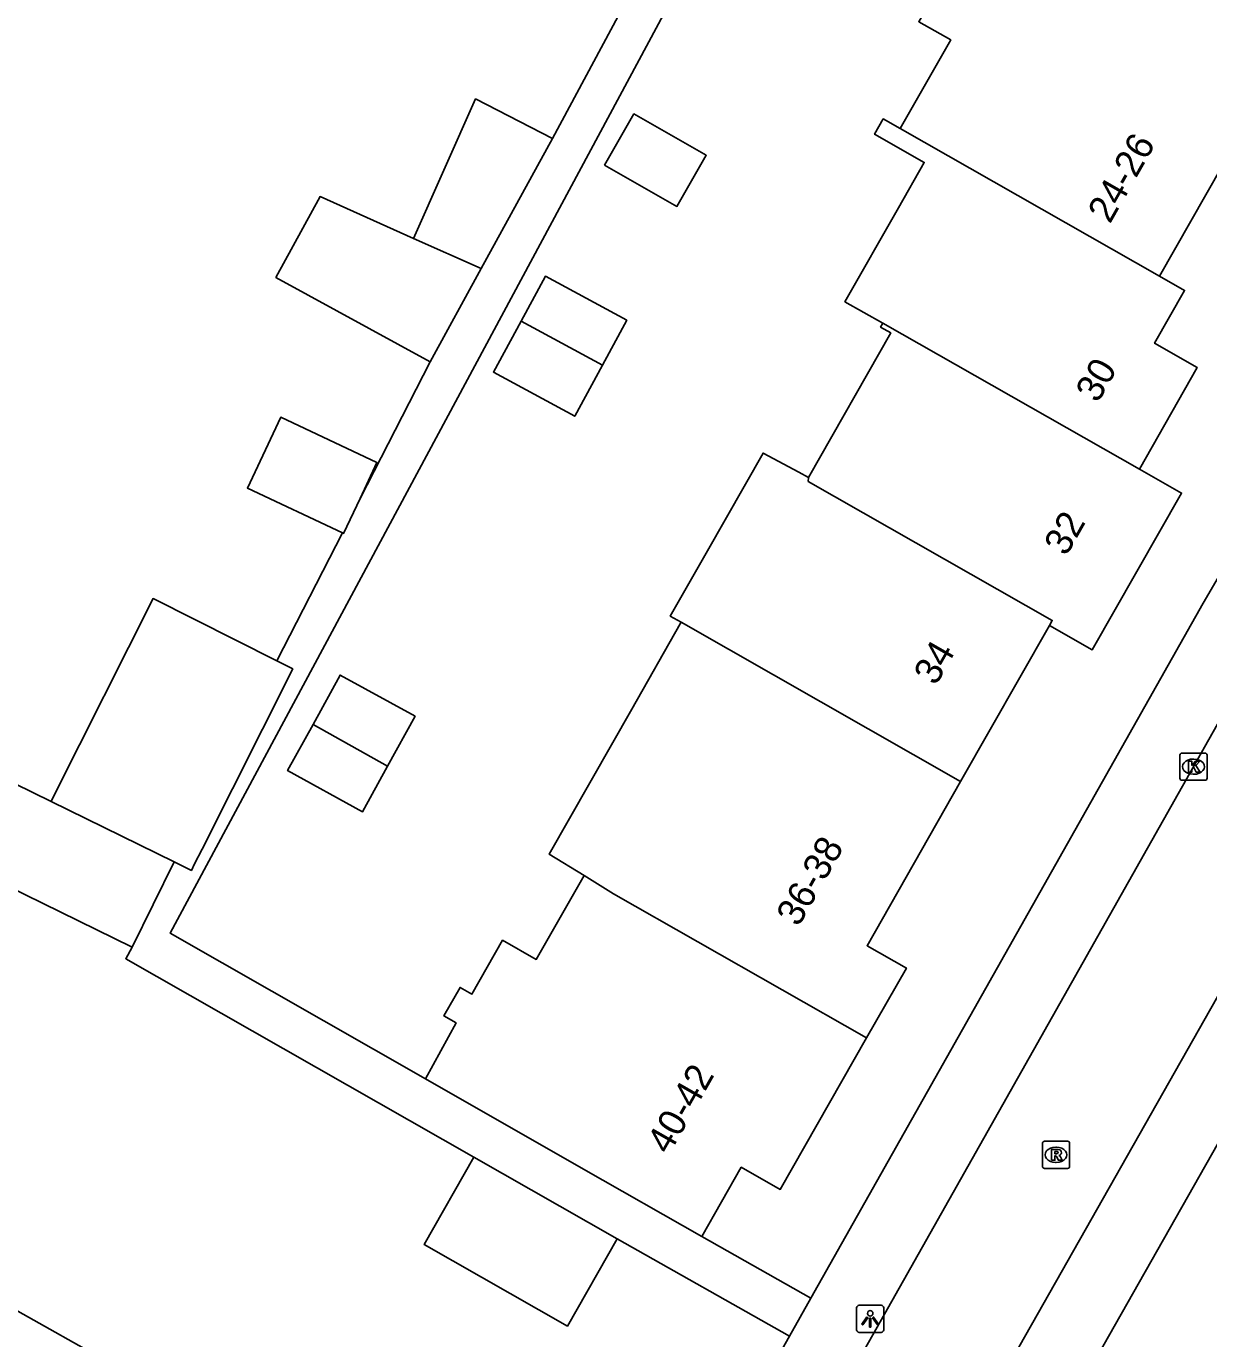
# Model space of a CAD drawing. Extents: x 160356 to 161355, y 381727 to 382845.
# Drawn here: x 160879.65 to 160923.14, y 382259.71 to 382307.98 of the extents above; entities that cross this region are included whole.
import ezdxf

# ---------------------------------------------------------------- set-up
doc = ezdxf.new("R2010")
doc.units = 0
for name, color, linetype in [('IMGEO_Kolk', 7, 'Continuous'), ('IMGEO_Lichtpunt', 7, 'Continuous'), ('IMGEO_Pand', 7, 'Continuous'), ('IMGEO_Pand_nummerreeks', 7, 'Continuous'), ('IMGEO_Rijbaan_lokaal_open', 7, 'Continuous'), ('IMGEO_Rioolput', 7, 'Continuous'), ('IMGEO_Voetpad_open', 7, 'Continuous')]:
    doc.layers.add(name, color=color, linetype=linetype)

msp = doc.modelspace()

# ---------------------------------------------------------------- linework, layer by layer
at = {"layer": 'IMGEO_Kolk'}
for p, q in [((160922.074, 382280.321), (160922.074, 382281.173)), ((160922.149, 382281.247), (160923.001, 382281.247)), ((160922.562, 382281.027), (160922.587, 382281.027)), ((160923.075, 382281.173), (160923.075, 382280.321)), ((160922.585, 382280.467), (160922.56, 382280.467)), ((160923.001, 382280.247), (160922.149, 382280.247))]:
    msp.add_line(p, q, dxfattribs=at)
for points in [[(160922.074, 382280.321), (160922.074, 382281.173)], [(160922.149, 382281.247), (160923.001, 382281.247)], [(160922.395, 382280.947), (160922.518, 382280.947), (160922.518, 382280.796), (160922.648, 382280.947), (160922.812, 382280.947), (160922.666, 382280.796), (160922.819, 382280.547), (160922.667, 382280.547), (160922.582, 382280.711), (160922.518, 382280.644), (160922.518, 382280.547), (160922.395, 382280.547), (160922.395, 382280.947)], [(160923.075, 382281.173), (160923.075, 382280.321)], [(160923.001, 382280.247), (160922.149, 382280.247)]]:
    msp.add_lwpolyline(points, dxfattribs=at)
for centre, start, end in [((160922.151, 382281.171), 91.552, 178.448), ((160922.151, 382281.171), 91.552, 178.448), ((160922.999, 382281.171), 1.552, 88.448), ((160922.999, 382281.171), 1.552, 88.448), ((160922.151, 382280.323), 181.552, 268.448), ((160922.151, 382280.323), 181.552, 268.448), ((160922.999, 382280.323), 271.552, 358.448), ((160922.999, 382280.323), 271.552, 358.448)]:
    msp.add_arc(centre, 0.0765, start, end, dxfattribs=at)
for centre, major_axis, ratio, start_param, end_param in [((160922.561, 382280.747), (-0.387, 0.002), 0.722429, 4.712389, 7.853982), ((160922.586, 382280.747), (-0.39, 0.002), 0.717154, 1.570796, 4.712389)]:
    msp.add_ellipse(centre, major_axis=major_axis, ratio=ratio, start_param=start_param, end_param=end_param, dxfattribs=at)
at = {"layer": 'IMGEO_Lichtpunt'}
for p, q in [((160910.185, 382260.845), (160910.185, 382260.038)), ((160910.185, 382260.845), (160910.185, 382260.038)), ((160911.087, 382260.94), (160910.279, 382260.94)), ((160911.087, 382260.94), (160910.279, 382260.94)), ((160911.181, 382260.038), (160911.181, 382260.845)), ((160911.181, 382260.038), (160911.181, 382260.845)), ((160910.279, 382259.944), (160911.087, 382259.944)), ((160910.279, 382259.944), (160911.087, 382259.944))]:
    msp.add_line(p, q, dxfattribs=at)
for points in [[(160910.559, 382260.509), (160910.598, 382260.481), (160910.41, 382260.219), (160910.372, 382260.246), (160910.559, 382260.509)], [(160910.661, 382260.461), (160910.708, 382260.461), (160910.708, 382260.139), (160910.661, 382260.139), (160910.661, 382260.461)], [(160910.771, 382260.481), (160910.809, 382260.508), (160910.996, 382260.246), (160910.957, 382260.218), (160910.771, 382260.481)]]:
    msp.add_lwpolyline(points, dxfattribs=at)
msp.add_circle((160910.684, 382260.643), 0.0994, dxfattribs=at)
for centre, start, end in [((160910.279, 382260.845), 90, 180), ((160910.279, 382260.845), 90, 180), ((160911.087, 382260.845), 0, 90), ((160911.087, 382260.845), 0, 90), ((160910.279, 382260.038), 180, 270), ((160910.279, 382260.038), 180, 270), ((160911.087, 382260.038), 270, 0), ((160911.087, 382260.038), 270, 360)]:
    msp.add_arc(centre, 0.0946, start, end, dxfattribs=at)
at = {"layer": 'IMGEO_Pand'}
for points in [[(160911.791, 382304.21), (160913.65, 382307.472), (160912.472, 382308.143), (160915.523, 382313.5), (160916.373, 382313.016), (160918.177, 382311.989), (160918.994, 382313.425)], [(160928.503, 382308.011), (160926.234, 382304.027), (160924.78, 382304.855), (160921.322, 382298.786)], [(160893.893, 382300.174), (160896.169, 382305.306), (160898.996, 382303.853)], [(160900.918, 382302.868), (160901.995, 382304.752), (160904.655, 382303.233), (160903.578, 382301.348), (160900.918, 382302.868)], [(160911.15, 382297.061), (160909.755, 382297.845), (160911.723, 382301.301), (160912.671, 382302.966), (160910.846, 382304.005), (160911.165, 382304.566), (160911.791, 382304.21)], [(160911.791, 382304.21), (160921.322, 382298.786)], [(160898.996, 382303.853), (160896.374, 382299.066)], [(160894.496, 382295.637), (160888.829, 382298.741), (160890.455, 382301.71), (160893.893, 382300.174)], [(160893.893, 382300.174), (160896.374, 382299.066)], [(160896.374, 382299.066), (160894.496, 382295.637)], [(160897.843, 382297.128), (160898.74, 382298.783), (160901.731, 382297.162), (160900.838, 382295.514)], [(160921.322, 382298.786), (160922.246, 382298.26), (160921.141, 382296.319), (160922.715, 382295.423), (160920.587, 382291.689)], [(160900.838, 382295.514), (160899.819, 382293.636), (160896.829, 382295.257), (160897.843, 382297.128)], [(160900.838, 382295.514), (160897.843, 382297.128)], [(160908.412, 382291.382), (160911.441, 382296.699), (160911.066, 382296.913), (160911.15, 382297.061)], [(160911.15, 382297.061), (160920.587, 382291.689)], [(160891.276, 382289.345), (160887.781, 382290.991), (160889.008, 382293.594), (160892.544, 382291.928), (160891.925, 382290.614)], [(160903.731, 382286.057), (160903.331, 382286.285), (160904.7, 382288.688), (160906.746, 382292.28), (160908.057, 382291.572), (160908.412, 382291.382)], [(160920.587, 382291.689), (160922.134, 382290.808), (160918.852, 382285.047), (160917.279, 382285.943)], [(160917.279, 382285.943), (160917.383, 382286.126), (160908.408, 382291.236), (160908.412, 382291.382)], [(160891.925, 382290.614), (160891.318, 382289.325), (160891.276, 382289.345)], [(160880.56, 382279.462), (160880.704, 382279.75), (160884.312, 382286.926), (160888.866, 382284.636)], [(160900.161, 382276.744), (160898.877, 382277.535), (160901.913, 382282.865), (160903.699, 382286.001), (160903.731, 382286.057)], [(160903.731, 382286.057), (160914.01, 382280.205)], [(160917.279, 382285.943), (160914.01, 382280.205)], [(160888.866, 382284.636), (160889.447, 382284.344), (160886.112, 382277.709), (160885.84, 382277.168), (160885.722, 382276.933), (160885.083, 382277.246)], [(160890.195, 382282.303), (160891.191, 382284.117), (160893.948, 382282.604), (160892.937, 382280.762)], [(160892.937, 382280.762), (160892.018, 382279.088), (160889.261, 382280.602), (160890.195, 382282.303)], [(160890.195, 382282.303), (160892.937, 382280.762)], [(160883.545, 382274.105), (160875.636, 382277.979), (160877.174, 382281.12), (160880.56, 382279.462)], [(160914.01, 382280.205), (160910.568, 382274.162), (160912.014, 382273.338), (160910.554, 382270.774)], [(160880.56, 382279.462), (160885.083, 382277.246)], [(160885.083, 382277.246), (160883.545, 382274.105)], [(160894.327, 382269.262), (160895.457, 382271.326), (160895.007, 382271.583), (160895.604, 382272.631), (160896.036, 382272.385), (160897.164, 382274.365), (160898.403, 382273.659), (160900.161, 382276.744)], [(160910.554, 382270.774), (160901.247, 382276.075), (160900.161, 382276.744)], [(160910.554, 382270.774), (160907.379, 382265.2), (160905.943, 382266.018), (160904.489, 382263.465)], [(160904.489, 382263.465), (160900.145, 382265.94), (160894.327, 382269.262)], [(160901.38, 382263.389), (160899.549, 382260.174), (160894.28, 382263.175), (160896.111, 382266.39)], [(160896.111, 382266.39), (160901.38, 382263.389)], [(160877.872, 382261.548), (160884.015, 382258.091), (160879.774, 382250.633), (160880.403, 382250.279), (160881.388, 382251.872), (160884.352, 382250.201), (160884.235, 382250), (160884.001, 382249.597), (160886.255, 382248.315)]]:
    msp.add_lwpolyline(points, dxfattribs=at)
at = {"layer": 'IMGEO_Rijbaan_lokaal_open'}
for points in [[(160913.759, 382255.181), (160927.831, 382280.001), (160929.665, 382283.236), (160940.986, 382303.204)], [(160910.351, 382259.098), (160930.179, 382294.218)]]:
    msp.add_lwpolyline(points, dxfattribs=at)
at = {"layer": 'IMGEO_Rioolput'}
for p, q in [((160917.019, 382266.048), (160917.019, 382266.9)), ((160917.094, 382266.974), (160917.946, 382266.974)), ((160918.02, 382266.9), (160918.02, 382266.048)), ((160917.507, 382266.754), (160917.532, 382266.754)), ((160917.946, 382265.974), (160917.094, 382265.974)), ((160917.53, 382266.194), (160917.505, 382266.194))]:
    msp.add_line(p, q, dxfattribs=at)
for points in [[(160917.019, 382266.048), (160917.019, 382266.9)], [(160917.094, 382266.974), (160917.946, 382266.974)], [(160918.02, 382266.9), (160918.02, 382266.048)], [(160917.608, 382266.672), (160917.356, 382266.674), (160917.356, 382266.274)], [(160917.356, 382266.274), (160917.48, 382266.274), (160917.48, 382266.436), (160917.491, 382266.436)], [(160917.534, 382266.593), (160917.48, 382266.593), (160917.48, 382266.512)], [(160917.48, 382266.512), (160917.532, 382266.512)], [(160917.538, 382266.407), (160917.609, 382266.274), (160917.749, 382266.274), (160917.684, 382266.4)], [(160917.946, 382265.974), (160917.094, 382265.974)]]:
    msp.add_lwpolyline(points, dxfattribs=at)
for centre, radius, start, end in [((160917.096, 382266.898), 0.0765, 91.552, 178.448), ((160917.096, 382266.898), 0.0765, 91.552, 178.448), ((160917.944, 382266.898), 0.0765, 1.552, 88.448), ((160917.944, 382266.898), 0.0765, 1.552, 88.448), ((160917.49, 382266.383), 0.0533, 26.0293, 88.6989), ((160917.516, 382266.701), 0.19, 274.7715, 282.9687), ((160917.54, 382266.497), 0.0964, 77.0061, 93.1865), ((160917.554, 382266.554), 0.0378, 276.6634, 79.6772), ((160917.607, 382266.562), 0.109, 350.3612, 89.416), ((160917.605, 382266.562), 0.112, 277.5842, 350.9817), ((160917.589, 382266.347), 0.108, 29.5134, 73.7905), ((160917.096, 382266.05), 0.0765, 181.552, 268.448), ((160917.096, 382266.05), 0.0765, 181.552, 268.448), ((160917.944, 382266.05), 0.0765, 271.552, 358.448), ((160917.944, 382266.05), 0.0765, 271.552, 358.448)]:
    msp.add_arc(centre, radius, start, end, dxfattribs=at)
for centre, major_axis, ratio, start_param, end_param in [((160917.506, 382266.474), (-0.387, 0.002), 0.722429, 4.712389, 7.853982), ((160917.531, 382266.474), (-0.39, 0.002), 0.717154, 1.570796, 4.712389)]:
    msp.add_ellipse(centre, major_axis=major_axis, ratio=ratio, start_param=start_param, end_param=end_param, dxfattribs=at)
at = {"layer": 'IMGEO_Voetpad_open'}
for points in [[(160941.436, 382325.427), (160925.075, 382296.6), (160927.748, 382295.009), (160922.935, 382286.764), (160908.506, 382261.198)], [(160898.996, 382303.853), (160907.499, 382319.687), (160908.768, 382319.006), (160884.934, 382274.625), (160894.327, 382269.262)], [(160946.666, 382301.996), (160939.201, 382288.699), (160936.619, 382290.081), (160913.893, 382250), (160899.959, 382225.424)], [(160891.925, 382290.614), (160894.496, 382295.637)], [(160888.866, 382284.636), (160891.276, 382289.345)], [(160896.111, 382266.39), (160883.305, 382273.684), (160883.545, 382274.105)], [(160908.506, 382261.198), (160904.489, 382263.465)], [(160907.722, 382259.809), (160901.38, 382263.389)], [(160907.722, 382259.809), (160908.506, 382261.198)], [(160891.177, 382230.495), (160902.186, 382250), (160907.722, 382259.809)]]:
    msp.add_lwpolyline(points, dxfattribs=at)

# ---------------------------------------------------------------- texts
at = {"layer": 'IMGEO_Pand_nummerreeks'}
for s, rotation, p in [('24-26', 60.3267, (160919.502, 382300.682)), ('30', 60.321, (160919.054, 382294.088)), ('32', 60.3301, (160917.893, 382288.455)), ('34', 60.3325, (160913.099, 382283.694)), ('36-38', 60.3554, (160908.047, 382274.824)), ('40-42', 60.384, (160903.285, 382266.446))]:
    msp.add_text(s, height=1, rotation=rotation, dxfattribs=at).set_placement(p)

doc.saveas('drawing.dxf')
